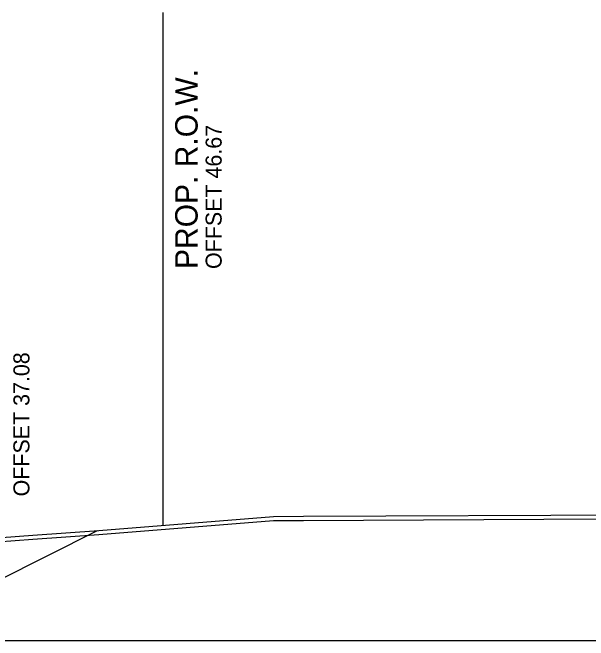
# Model space of a CAD drawing. Extents: x -192 to 2669, y -25 to 8040.
# Drawn here: x 187.28 to 223.2, y 4500 to 4539.18 of the extents above; entities that cross this region are included whole.
import ezdxf

# ---------------------------------------------------------------- set-up
doc = ezdxf.new("R2010")
doc.units = 0
for name, color, linetype in [('DESIGN - ROW - Right-of-Way and Easement Labels', 7, 'Continuous'), ('DESIGN - ROW - Right-of-Way Linework', 7, 'Continuous'), ('DESIGN - SCRATCH - User 2', 7, 'Continuous'), ('DESIGN - SHEET - Light Grid', 7, 'Continuous'), ('DESIGN - TYPICAL - Slope Tie Text', 7, 'Continuous'), ('SURVEY - GROUND - Bottom of Topsoil Layer', 7, 'Continuous'), ('SURVEY - GROUND - Top of Ground', 7, 'Continuous')]:
    doc.layers.add(name, color=color, linetype=linetype)

msp = doc.modelspace()

# ---------------------------------------------------------------- linework, layer by layer
at = {"layer": 'DESIGN - ROW - Right-of-Way Linework'}
msp.add_line((196.672, 4507.177), (196.672, 4539.177), dxfattribs=at)
at = {"layer": 'DESIGN - SCRATCH - User 2'}
msp.add_line((181.13, 4501.129), (192.574, 4506.851), dxfattribs=at)
at = {"layer": 'DESIGN - SHEET - Light Grid'}
msp.add_line((150, 4500), (300, 4500), dxfattribs=at)
at = {"layer": 'SURVEY - GROUND - Bottom of Topsoil Layer'}
for p, q in [((192.652, 4506.607), (203.556, 4507.475)), ((203.556, 4507.475), (205.433, 4507.494)), ((205.433, 4507.494), (226.001, 4507.589)), ((188.546, 4506.318), (192.652, 4506.607)), ((182.18, 4505.837), (188.546, 4506.318))]:
    msp.add_line(p, q, dxfattribs=at)
at = {"layer": 'SURVEY - GROUND - Top of Ground'}
msp.add_lwpolyline([(123.293, 4506.243), (128.378, 4506.829), (130.774, 4507.718), (139.407, 4507.183), (140.145, 4507.145), (141.348, 4507.013), (150, 4506.291), (150.832, 4506.222), (159.999, 4505.436), (161.388, 4505.315), (165.728, 4503.014), (168.681, 4501.268), (172.94, 4501.286), (174.739, 4501.278), (179.886, 4504.613), (182.18, 4506.087), (188.546, 4506.568), (192.652, 4506.857), (203.556, 4507.725), (205.433, 4507.744), (226.001, 4507.839)], dxfattribs=at)

# ---------------------------------------------------------------- texts
at = {"layer": 'DESIGN - ROW - Right-of-Way and Easement Labels'}
for s, height, p in [('PROP. R.O.W.', 1.4, (198.822, 4523.177)), ('OFFSET 46.67', 1, (200.322, 4523.177))]:
    msp.add_text(s, height=height, rotation=90, dxfattribs=at).set_placement(p)
at = {"layer": 'DESIGN - TYPICAL - Slope Tie Text'}
msp.add_text('OFFSET 37.08', height=1, rotation=90, dxfattribs=at).set_placement((188.329, 4508.987))

doc.saveas('drawing.dxf')
